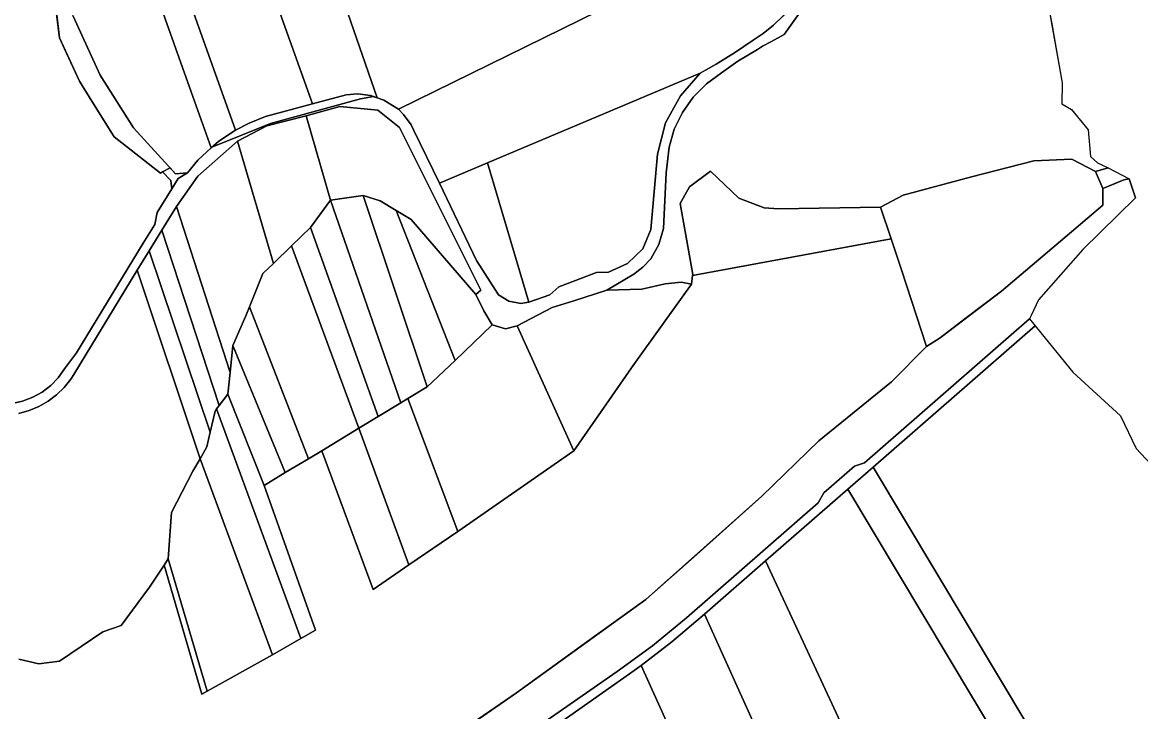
# Model space of a CAD drawing. Extents: x -521939 to -516426, y -1197857 to -1189551.
# Drawn here: x -518732 to -518171, y -1194197 to -1193851 of the extents above; entities that cross this region are included whole.
import ezdxf

# ---------------------------------------------------------------- set-up
doc = ezdxf.new("R2010")
doc.units = 0
for name, color, linetype in [('95560013', 7, 'Continuous'), ('95610013', 7, 'Continuous'), ('95630013', 7, 'Continuous'), ('95640013', 7, 'Continuous'), ('95660013', 7, 'Continuous')]:
    doc.layers.add(name, color=color, linetype=linetype)

msp = doc.modelspace()

# ---------------------------------------------------------------- linework, layer by layer
at = {"layer": '95560013'}
for points in [[(-518653.89, -1193599.75), (-518595.73, -1193767.81), (-518575.8, -1193825.4), (-518553.69, -1193889.14), (-518557.01, -1193888.08), (-518563.39, -1193887.24), (-518569.29, -1193887.61), (-518586.19, -1193892.19), (-518615.44, -1193810.38), (-518675.22, -1193643.18)], [(-518675.22, -1193643.18), (-518615.44, -1193810.38), (-518586.19, -1193892.19), (-518609.67, -1193898.62), (-518617.97, -1193901.85), (-518624.67, -1193905.37), (-518643.23, -1193853.4), (-518699.91, -1193694.69)], [(-518707.79, -1193715.19), (-518705.07, -1193706.81), (-518699.91, -1193694.69), (-518643.23, -1193853.4), (-518624.67, -1193905.37), (-518633.14, -1193910.97), (-518636.98, -1193914.21), (-518646.96, -1193886.16)], [(-518636.98, -1193914.21), (-518643.6, -1193920.48), (-518648.72, -1193926.83), (-518654.84, -1193927.27), (-518675.89, -1193904.24), (-518692.61, -1193877.88), (-518706.13, -1193848.25), (-518710.64, -1193827.75), (-518718.41, -1193780.08), (-518716.1, -1193750.4), (-518710.74, -1193724.81), (-518707.79, -1193715.19), (-518646.96, -1193886.16)], [(-518562.6, -1193819.47), (-518515.91, -1193798.48), (-518495.28, -1193789.23), (-518483.69, -1193784.01), (-518452.42, -1193769.96), (-518448.03, -1193767.99), (-518424.59, -1193836.49), (-518543.09, -1193894.88), (-518550.47, -1193890.34), (-518553.69, -1193889.14), (-518575.8, -1193825.4)], [(-518078.18, -1194182.6), (-518117.88, -1194232.97), (-518158.23, -1194269.06), (-518178.11, -1194286.84), (-518211.52, -1194230.97), (-518305.19, -1194074.33), (-518223.96, -1194003.53), (-518223.32, -1194004.32), (-518205.16, -1194026.8), (-518181.2, -1194048.7), (-518173.38, -1194065.05), (-518153.57, -1194086.04), (-518126.48, -1194105.44), (-518108.08, -1194121.7), (-518097.76, -1194133.37)], [(-518211.52, -1194230.97), (-518178.11, -1194286.84), (-518190.61, -1194298.09), (-518199.5, -1194283.26), (-518221.99, -1194245.66), (-518231.29, -1194230.12), (-518242.21, -1194211.87), (-518317.92, -1194085.37), (-518305.19, -1194074.33)], [(-518317.92, -1194085.37), (-518242.21, -1194211.87), (-518294.89, -1194259.39), (-518359.17, -1194121.38)], [(-518359.17, -1194121.38), (-518294.89, -1194259.39), (-518326.58, -1194287.97), (-518389.76, -1194148.03)], [(-518421.43, -1194173.75), (-518405.98, -1194161.92), (-518389.76, -1194148.03), (-518326.58, -1194287.97), (-518357.33, -1194315.71)], [(-518421.43, -1194173.75), (-518357.33, -1194315.71), (-518431.93, -1194382.99), (-518497.08, -1194233.14), (-518496.1, -1194226.49), (-518427.2, -1194178.07)]]:
    msp.add_lwpolyline(points, close=True, dxfattribs=at)
at = {"layer": '95610013'}
msp.add_lwpolyline([(-518424.59, -1193836.49), (-518319.09, -1193792.65), (-518326.08, -1193807.13), (-518327.1, -1193813.04), (-518333.17, -1193823.89), (-518338.57, -1193832.31), (-518342.06, -1193837.96), (-518346.01, -1193843.26), (-518350.39, -1193848.21), (-518355.18, -1193852.77), (-518360.35, -1193856.9), (-518365.87, -1193860.59), (-518374.08, -1193866.27), (-518383.89, -1193872.23), (-518387.64, -1193874.51), (-518391.88, -1193876.83), (-518498.41, -1193921.82), (-518522.58, -1193931.94), (-518535.28, -1193905.62), (-518536.67, -1193902.72), (-518540.55, -1193897.59), (-518543.09, -1193894.88)], close=True, dxfattribs=at)
at = {"layer": '95630013'}
for points in [[(-518189.98, -1193934.67), (-518190.04, -1193942.98), (-518205.7, -1193956.46), (-518240.91, -1193986.11), (-518271.56, -1194009.45), (-518278.37, -1194013.9), (-518290.94, -1193975.36), (-518296.12, -1193959.95), (-518301.52, -1193943.97), (-518290.16, -1193938.05), (-518255.82, -1193928.83), (-518224.66, -1193920.83), (-518205.6, -1193919.97), (-518193.75, -1193926.14)], [(-518296.12, -1193959.95), (-518395.64, -1193978.34), (-518395.57, -1193977.74), (-518401.9, -1193942.24), (-518397.26, -1193933.79), (-518386.71, -1193925.92), (-518372.52, -1193939.49), (-518359.82, -1193944.27), (-518352.63, -1193944.77), (-518301.52, -1193943.97)], [(-518189.98, -1193934.67), (-518193.75, -1193926.14), (-518187.4, -1193924.36), (-518176.81, -1193929.72), (-518179.54, -1193930.3)], [(-518560.68, -1193938.11), (-518528.69, -1194034.09), (-518538.29, -1194039.89), (-518541.95, -1194042.1), (-518577.09, -1193940.5)], [(-518514.69, -1194020.85), (-518528.69, -1194034.09), (-518560.68, -1193938.11), (-518552.23, -1193940.9), (-518544.27, -1193945.64)], [(-518541.95, -1194042.1), (-518553.26, -1194048.97), (-518587.08, -1193954.16), (-518577.09, -1193940.5)], [(-518544.27, -1193945.64), (-518536.66, -1193950.17), (-518504.34, -1193987.83), (-518500.2, -1193996.02), (-518496.18, -1194003.01), (-518514.69, -1194020.85)], [(-518553.26, -1194048.97), (-518562.98, -1194054.88), (-518596.65, -1193963.46), (-518587.08, -1193954.16)], [(-518588.07, -1194070.17), (-518617.75, -1193994.01), (-518611, -1193977.3), (-518605.69, -1193972.18), (-518596.65, -1193963.46), (-518562.98, -1194054.88), (-518581.44, -1194066.13)], [(-518483.62, -1194003.52), (-518466.03, -1193994.3), (-518455.12, -1193990.99), (-518438.69, -1193985.6), (-518421.1, -1193985.13), (-518409.46, -1193982.4), (-518401.32, -1193981.65), (-518396.13, -1193982.66), (-518425.12, -1194022.86), (-518455.21, -1194066.25)], [(-518588.07, -1194070.17), (-518599.78, -1194077.11), (-518626.11, -1194013.41), (-518619.58, -1193998.55), (-518617.75, -1193994.01)], [(-518528.69, -1194034.09), (-518514.69, -1194020.85), (-518496.18, -1194003.01), (-518489.44, -1194004.93), (-518483.62, -1194003.52), (-518455.21, -1194066.25), (-518513.33, -1194106.62), (-518538.29, -1194039.89)], [(-518610.43, -1194083.64), (-518628.55, -1194037.69), (-518627.47, -1194026.91), (-518626.11, -1194013.41), (-518599.78, -1194077.11)], [(-518591.96, -1194160.2), (-518634.21, -1194045.19), (-518632.9, -1194043.41), (-518628.55, -1194037.69), (-518610.43, -1194083.64), (-518584.64, -1194156.13)], [(-518562.98, -1194054.88), (-518553.26, -1194048.97), (-518541.95, -1194042.1), (-518538.29, -1194039.89), (-518513.33, -1194106.62), (-518537.81, -1194123.34)], [(-518637.41, -1194056.78), (-518635, -1194046.24), (-518634.21, -1194045.19), (-518591.96, -1194160.2), (-518606.21, -1194168.44), (-518642.49, -1194070.13), (-518639.09, -1194064.19)], [(-518581.44, -1194066.13), (-518562.98, -1194054.88), (-518537.81, -1194123.34), (-518555.72, -1194135.68)], [(-518642.49, -1194070.13), (-518606.21, -1194168.44), (-518638.88, -1194186.67), (-518658.49, -1194120.34), (-518656.89, -1194097.14), (-518646.11, -1194076.43)], [(-518641.68, -1194188.25), (-518660.54, -1194123.45), (-518658.49, -1194120.34), (-518638.88, -1194186.67)]]:
    msp.add_lwpolyline(points, close=True, dxfattribs=at)
msp.add_lwpolyline([(-518733.26, -1194170.62), (-518723.34, -1194172.97), (-518712.89, -1194171.66), (-518691.29, -1194156.96), (-518682.1, -1194153.73), (-518667.9, -1194134.61), (-518660.54, -1194123.45), (-518641.68, -1194188.25), (-518638.88, -1194186.67), (-518606.21, -1194168.44), (-518591.96, -1194160.2), (-518584.64, -1194156.13), (-518610.43, -1194083.64), (-518599.78, -1194077.11), (-518588.07, -1194070.17), (-518581.44, -1194066.13), (-518555.72, -1194135.68), (-518537.81, -1194123.34), (-518513.33, -1194106.62), (-518455.21, -1194066.25), (-518425.12, -1194022.86), (-518396.13, -1193982.66), (-518395.64, -1193978.34), (-518296.12, -1193959.95), (-518290.94, -1193975.36), (-518278.37, -1194013.9), (-518296.03, -1194031.57), (-518332.33, -1194061.21), (-518361.02, -1194088.99), (-518419.1, -1194140.67), (-518483.93, -1194187.46), (-518523.23, -1194214.71)], dxfattribs=at)
at = {"layer": '95640013'}
for points in [[(-518745.46, -1193758.59), (-518726.44, -1193753.95), (-518727.57, -1193785.56), (-518718.34, -1193816.49), (-518712.87, -1193859.18), (-518702.99, -1193880.89), (-518696.74, -1193890.91), (-518685.6, -1193908.77), (-518662.37, -1193926.95), (-518661.25, -1193926.34), (-518657.18, -1193930.61), (-518656.72, -1193934.89), (-518663.94, -1193946.74), (-518665.2, -1193952.7), (-518670.98, -1193962.13), (-518704.47, -1194017.06), (-518710.45, -1194025.13), (-518713.6, -1194029.53), (-518717.36, -1194033.42), (-518721.64, -1194036.72), (-518726.37, -1194039.35), (-518731.43, -1194041.27), (-518736.71, -1194042.42)], [(-518706.13, -1193848.25), (-518692.61, -1193877.88), (-518675.89, -1193904.24), (-518654.84, -1193927.27), (-518648.72, -1193926.83), (-518653.48, -1193929.59), (-518656.72, -1193934.89), (-518657.18, -1193930.61), (-518661.25, -1193926.34), (-518662.37, -1193926.95), (-518685.6, -1193908.77), (-518696.74, -1193890.91), (-518702.99, -1193880.89), (-518712.87, -1193859.18), (-518718.34, -1193816.49)], [(-518336.65, -1193839.12), (-518349.73, -1193857.51), (-518356.19, -1193860.87), (-518360.61, -1193863.36), (-518363.2, -1193864.93), (-518372.97, -1193870.86), (-518381.16, -1193876.65), (-518388.77, -1193882.18), (-518395.35, -1193888.85), (-518400.75, -1193896.52), (-518404.82, -1193904.96), (-518407.45, -1193913.95), (-518408.96, -1193926.8), (-518410.3, -1193954.71), (-518412.55, -1193962.81), (-518416.65, -1193969.87), (-518420.64, -1193974.08), (-518425.15, -1193977.66), (-518438.69, -1193985.6), (-518455.12, -1193990.99), (-518466.03, -1193994.3), (-518483.62, -1194003.52), (-518489.44, -1194004.93), (-518496.18, -1194003.01), (-518500.2, -1193996.02), (-518504.34, -1193987.83), (-518501.81, -1193985.6), (-518542.57, -1193904.07), (-518553.35, -1193895.42), (-518572.43, -1193893.51), (-518589.4, -1193898.21), (-518609.09, -1193903.26), (-518623.79, -1193910.93), (-518643.64, -1193928.44), (-518654.23, -1193943.73), (-518661.7, -1193955.59), (-518667.99, -1193965.86), (-518674.07, -1193975.65), (-518705.84, -1194027.94), (-518707.23, -1194030.21), (-518710.55, -1194034.38), (-518714.37, -1194038.09), (-518718.63, -1194041.3), (-518723.25, -1194043.94), (-518728.17, -1194045.98), (-518733.31, -1194047.39)], [(-518217.23, -1193843.45), (-518210.37, -1193881.64), (-518210.66, -1193892.12), (-518205.81, -1193894.97), (-518197.41, -1193905.18), (-518196.27, -1193918.65), (-518192.66, -1193921.7), (-518187.4, -1193924.36), (-518193.75, -1193926.14), (-518205.6, -1193919.97), (-518224.66, -1193920.83), (-518255.82, -1193928.83), (-518290.16, -1193938.05), (-518301.52, -1193943.97), (-518352.63, -1193944.77), (-518359.82, -1193944.27), (-518372.52, -1193939.49), (-518386.71, -1193925.92), (-518397.26, -1193933.79), (-518401.9, -1193942.24), (-518395.57, -1193977.74), (-518395.64, -1193978.34), (-518396.13, -1193982.66), (-518401.32, -1193981.65), (-518409.46, -1193982.4), (-518421.1, -1193985.13), (-518438.69, -1193985.6), (-518425.15, -1193977.66), (-518420.64, -1193974.08), (-518416.65, -1193969.87), (-518412.55, -1193962.81), (-518410.3, -1193954.71), (-518408.96, -1193926.8), (-518407.45, -1193913.95), (-518404.82, -1193904.96), (-518400.75, -1193896.52), (-518395.35, -1193888.85), (-518388.77, -1193882.18), (-518381.16, -1193876.65), (-518372.97, -1193870.86), (-518363.2, -1193864.93), (-518360.61, -1193863.36), (-518356.19, -1193860.87), (-518349.73, -1193857.51), (-518336.65, -1193839.12)], [(-518736.71, -1194042.42), (-518731.43, -1194041.27), (-518726.37, -1194039.35), (-518721.64, -1194036.72), (-518717.36, -1194033.42), (-518713.6, -1194029.53), (-518710.45, -1194025.13), (-518704.47, -1194017.06), (-518670.98, -1193962.13), (-518665.2, -1193952.7), (-518663.94, -1193946.74), (-518656.72, -1193934.89), (-518653.48, -1193929.59), (-518648.72, -1193926.83), (-518643.6, -1193920.48), (-518636.98, -1193914.21), (-518633.14, -1193910.97), (-518624.67, -1193905.37), (-518617.97, -1193901.85), (-518609.67, -1193898.62), (-518586.19, -1193892.19), (-518569.29, -1193887.61), (-518563.39, -1193887.24), (-518557.01, -1193888.08), (-518553.69, -1193889.14), (-518550.47, -1193890.34), (-518543.09, -1193894.88), (-518540.55, -1193897.59), (-518536.67, -1193902.72), (-518535.28, -1193905.62), (-518522.58, -1193931.94), (-518503.96, -1193970.75), (-518492.89, -1193987.93), (-518487.76, -1193991.17), (-518481.79, -1193992.31), (-518477.79, -1193991.56), (-518467.24, -1193987.9), (-518462.68, -1193984), (-518443.85, -1193976.77), (-518437.85, -1193976.61), (-518428.22, -1193972.32), (-518420.66, -1193964.97), (-518416.55, -1193955.26), (-518413.23, -1193917.44), (-518409.28, -1193901.67), (-518401.76, -1193888.12), (-518391.88, -1193876.83), (-518387.64, -1193874.51), (-518383.89, -1193872.23), (-518374.08, -1193866.27), (-518365.87, -1193860.59), (-518360.35, -1193856.9), (-518355.18, -1193852.77), (-518350.39, -1193848.21)], [(-518523.23, -1194214.71), (-518483.93, -1194187.46), (-518419.1, -1194140.67), (-518361.02, -1194088.99), (-518332.33, -1194061.21), (-518296.03, -1194031.57), (-518278.37, -1194013.9), (-518271.56, -1194009.45), (-518240.91, -1193986.11), (-518205.7, -1193956.46), (-518190.04, -1193942.98), (-518189.98, -1193934.67), (-518179.54, -1193930.3), (-518176.81, -1193929.72), (-518173.64, -1193939.33), (-518200, -1193965.24), (-518222.25, -1193990.41), (-518225.95, -1193998.27), (-518226.78, -1194000.03), (-518309.55, -1194072.16), (-518314.52, -1194073.94), (-518329.88, -1194087.32), (-518332.7, -1194092.34), (-518398.75, -1194149.91), (-518415.71, -1194163.89), (-518433.41, -1194176.9), (-518482.17, -1194210.72)], [(-518733.31, -1194047.39), (-518728.17, -1194045.98), (-518723.25, -1194043.94), (-518718.63, -1194041.3), (-518714.37, -1194038.09), (-518710.55, -1194034.38), (-518707.23, -1194030.21), (-518705.84, -1194027.94), (-518674.07, -1193975.65), (-518642.49, -1194070.13), (-518646.11, -1194076.43), (-518656.89, -1194097.14), (-518658.49, -1194120.34), (-518660.54, -1194123.45), (-518667.9, -1194134.61), (-518682.1, -1194153.73), (-518691.29, -1194156.96), (-518712.89, -1194171.66), (-518723.34, -1194172.97), (-518733.26, -1194170.62)], [(-518482.17, -1194210.72), (-518433.41, -1194176.9), (-518415.71, -1194163.89), (-518398.75, -1194149.91), (-518332.7, -1194092.34), (-518329.88, -1194087.32), (-518314.52, -1194073.94), (-518309.55, -1194072.16), (-518226.78, -1194000.03), (-518223.96, -1194003.53), (-518305.19, -1194074.33), (-518317.92, -1194085.37), (-518359.17, -1194121.38), (-518389.76, -1194148.03), (-518405.98, -1194161.92), (-518421.43, -1194173.75), (-518427.2, -1194178.07), (-518496.1, -1194226.49)]]:
    msp.add_lwpolyline(points, dxfattribs=at)
for points in [[(-518391.88, -1193876.83), (-518401.76, -1193888.12), (-518409.28, -1193901.67), (-518413.23, -1193917.44), (-518416.55, -1193955.26), (-518420.66, -1193964.97), (-518428.22, -1193972.32), (-518437.85, -1193976.61), (-518443.85, -1193976.77), (-518462.68, -1193984), (-518467.24, -1193987.9), (-518477.79, -1193991.56), (-518498.41, -1193921.82)], [(-518501.81, -1193985.6), (-518504.34, -1193987.83), (-518536.66, -1193950.17), (-518544.27, -1193945.64), (-518552.23, -1193940.9), (-518560.68, -1193938.11), (-518577.09, -1193940.5), (-518589.4, -1193898.21), (-518572.43, -1193893.51), (-518553.35, -1193895.42), (-518542.57, -1193904.07)], [(-518623.79, -1193910.93), (-518609.09, -1193903.26), (-518589.4, -1193898.21), (-518577.09, -1193940.5), (-518587.08, -1193954.16), (-518596.65, -1193963.46), (-518605.69, -1193972.18)], [(-518605.69, -1193972.18), (-518611, -1193977.3), (-518617.75, -1193994.01), (-518619.58, -1193998.55), (-518626.11, -1194013.41), (-518627.47, -1194026.91), (-518654.23, -1193943.73), (-518643.64, -1193928.44), (-518623.79, -1193910.93)], [(-518477.79, -1193991.56), (-518481.79, -1193992.31), (-518487.76, -1193991.17), (-518492.89, -1193987.93), (-518503.96, -1193970.75), (-518522.58, -1193931.94), (-518498.41, -1193921.82)], [(-518661.7, -1193955.59), (-518654.23, -1193943.73), (-518627.47, -1194026.91), (-518628.55, -1194037.69), (-518632.9, -1194043.41)], [(-518632.9, -1194043.41), (-518634.21, -1194045.19), (-518635, -1194046.24), (-518637.41, -1194056.78), (-518667.99, -1193965.86), (-518661.7, -1193955.59)], [(-518667.99, -1193965.86), (-518637.41, -1194056.78), (-518639.09, -1194064.19), (-518642.49, -1194070.13), (-518674.07, -1193975.65)]]:
    msp.add_lwpolyline(points, close=True, dxfattribs=at)
at = {"layer": '95660013'}
for points in [[(-518715.02, -1193842.37), (-518713.8, -1193851.92), (-518712.87, -1193859.18), (-518710.36, -1193864.69), (-518702.99, -1193880.89), (-518696.74, -1193890.91), (-518685.6, -1193908.77), (-518662.37, -1193926.95), (-518661.25, -1193926.34), (-518657.55, -1193924.3), (-518654.84, -1193927.27), (-518648.72, -1193926.83), (-518643.6, -1193920.48), (-518636.98, -1193914.21), (-518636.57, -1193913.87), (-518621.25, -1193907.72), (-518607.21, -1193902.09), (-518562.13, -1193889.68), (-518555.6, -1193888.53), (-518553.69, -1193889.14), (-518550.47, -1193890.34), (-518543.09, -1193894.88), (-518540.55, -1193897.59), (-518536.67, -1193902.72), (-518535.28, -1193905.62), (-518522.58, -1193931.94), (-518498.41, -1193921.82), (-518391.88, -1193876.83), (-518387.64, -1193874.51), (-518383.89, -1193872.23), (-518374.08, -1193866.27), (-518365.87, -1193860.59), (-518360.35, -1193856.9), (-518355.18, -1193852.77), (-518350.39, -1193848.21)], [(-518350.39, -1193848.21), (-518355.18, -1193852.77), (-518360.35, -1193856.9), (-518365.87, -1193860.59), (-518374.08, -1193866.27), (-518383.89, -1193872.23), (-518387.64, -1193874.51), (-518391.88, -1193876.83), (-518498.41, -1193921.82), (-518522.58, -1193931.94), (-518535.28, -1193905.62), (-518536.67, -1193902.72), (-518540.55, -1193897.59), (-518543.09, -1193894.88), (-518550.47, -1193890.34), (-518553.69, -1193889.14), (-518555.6, -1193888.53), (-518562.13, -1193889.68), (-518607.21, -1193902.09), (-518621.25, -1193907.72), (-518636.57, -1193913.87), (-518636.98, -1193914.21), (-518643.6, -1193920.48), (-518648.72, -1193926.83), (-518654.84, -1193927.27), (-518657.55, -1193924.3), (-518661.25, -1193926.34), (-518662.37, -1193926.95), (-518685.6, -1193908.77), (-518696.74, -1193890.91), (-518702.99, -1193880.89), (-518710.36, -1193864.69), (-518712.87, -1193859.18), (-518713.8, -1193851.92), (-518715.02, -1193842.37)], [(-518217.23, -1193843.45), (-518215.19, -1193854.82), (-518215.14, -1193855.1), (-518213.43, -1193864.61), (-518210.37, -1193881.64), (-518210.66, -1193892.12), (-518205.81, -1193894.97), (-518197.41, -1193905.18), (-518196.27, -1193918.65), (-518192.66, -1193921.7), (-518187.4, -1193924.36), (-518176.81, -1193929.72), (-518173.64, -1193939.33), (-518176.63, -1193930.27), (-518176.81, -1193929.75), (-518179.54, -1193930.3), (-518185.1, -1193932.63), (-518189.98, -1193934.67), (-518190.04, -1193942.98), (-518205.7, -1193956.46), (-518240.91, -1193986.11), (-518259.15, -1194000), (-518271.56, -1194009.45), (-518278.37, -1194013.9), (-518296.03, -1194031.57), (-518332.33, -1194061.21), (-518361.02, -1194088.99), (-518393.45, -1194118.12), (-518419.1, -1194140.67), (-518448.14, -1194161.58), (-518450.03, -1194162.94), (-518483.93, -1194187.46), (-518513.73, -1194208.12)], [(-518513.73, -1194208.12), (-518483.93, -1194187.46), (-518450.03, -1194162.94), (-518448.14, -1194161.58), (-518419.1, -1194140.67), (-518393.45, -1194118.12), (-518361.02, -1194088.99), (-518332.33, -1194061.21), (-518296.03, -1194031.57), (-518278.37, -1194013.9), (-518271.56, -1194009.45), (-518259.15, -1194000), (-518240.91, -1193986.11), (-518205.7, -1193956.46), (-518190.04, -1193942.98), (-518189.98, -1193934.67), (-518185.1, -1193932.63), (-518179.54, -1193930.3), (-518176.81, -1193929.75), (-518176.63, -1193930.27), (-518173.64, -1193939.33), (-518200, -1193965.24), (-518222.25, -1193990.41), (-518225.95, -1193998.27), (-518226.78, -1194000.03), (-518223.96, -1194003.53), (-518223.32, -1194004.32), (-518205.16, -1194026.8), (-518181.2, -1194048.7), (-518173.38, -1194065.05), (-518153.57, -1194086.04)]]:
    msp.add_lwpolyline(points, dxfattribs=at)

doc.saveas('drawing.dxf')
